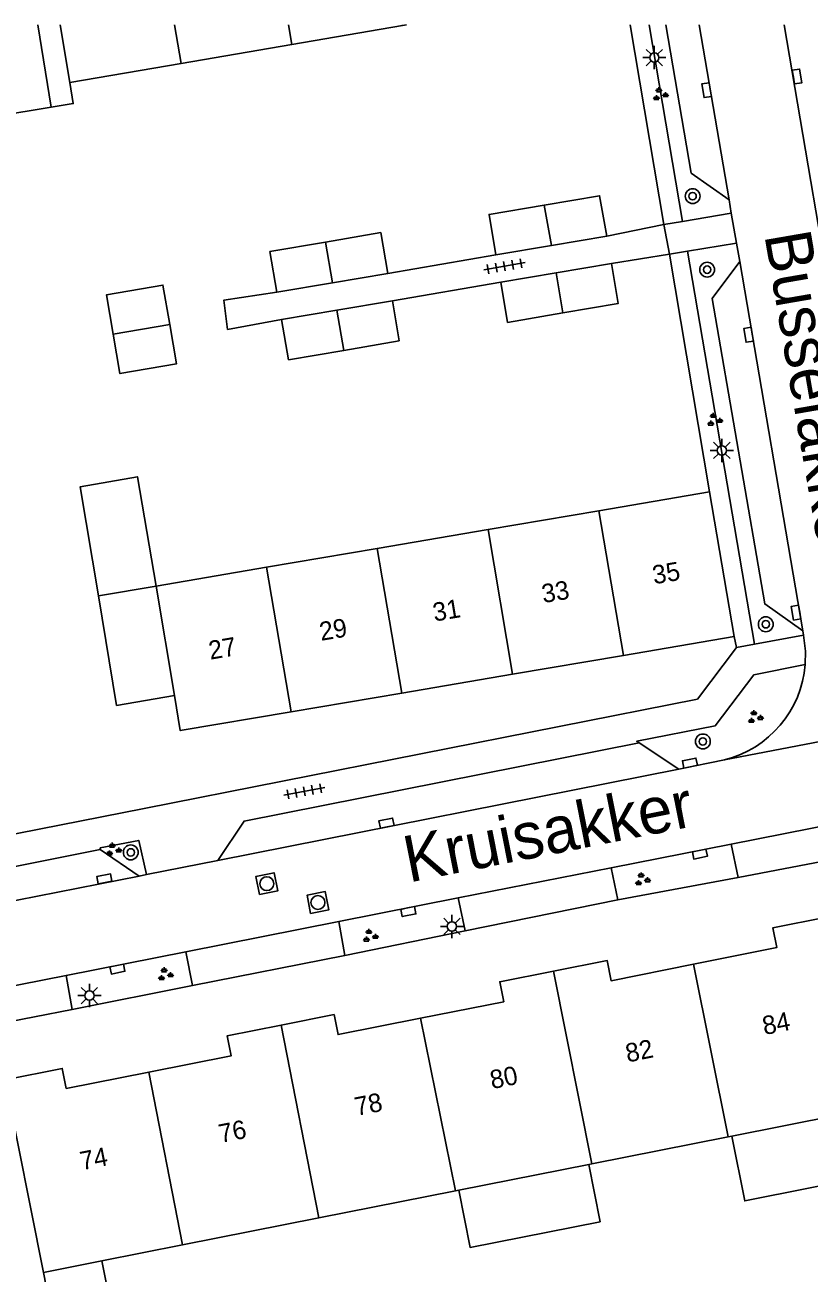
# Model space of a CAD drawing. Extents: x 137999 to 141000, y 397500 to 400501.
# Drawn here: x 138680.8 to 138723.1, y 400432.7 to 400500 of the extents above; entities that cross this region are included whole.
import ezdxf

# ---------------------------------------------------------------- set-up
doc = ezdxf.new("R2010")
doc.units = 0
for name, color, linetype in [('gg-afsc-erfafscheiding', 7, 'Continuous'), ('gg-afsc-muur', 7, 'Continuous'), ('gg-anno-huisnummerreeks BGT', 7, 'Continuous'), ('gg-anno-openbare ruimte label', 7, 'Continuous'), ('gg-bbg-bijgebouw', 7, 'Continuous'), ('gg-bbg-gedigitaliseerde bebouwing', 7, 'Continuous'), ('gg-bbg-gedigitaliseerde bijgebouw', 7, 'Continuous'), ('gg-bbg-hoofdgebouw', 7, 'Continuous'), ('gg-bbg-luifel en loopbrug', 7, 'Continuous'), ('gg-bbg-tussenscheiding', 7, 'Continuous'), ('gg-knt-verharding', 7, 'Continuous'), ('gg-knt-verharding nz', 7, 'Continuous'), ('gt-grn-groengrens', 7, 'Continuous'), ('gt-grn-weggrens', 7, 'Continuous'), ('gt-symb-boom', 7, 'Continuous'), ('gt-symb-groenvak', 7, 'Continuous'), ('gt-symb-kolk', 7, 'Continuous'), ('gt-symb-lichtmast', 7, 'Continuous'), ('gt-symb-rioolschacht', 7, 'Continuous'), ('gt-symb-tegel verharding', 7, 'Continuous')]:
    doc.layers.add(name, color=color, linetype=linetype)

# ---------------------------------------------------------------- blocks, each defined once
blk = doc.blocks.new('gt0-GRVAK')
at = {"layer": 'gt-symb-groenvak'}
for p, q in [((-0.11, 0.189), (-0.228, 0.24)), ((-0.182, 0.153), (0.088, 0.153)), ((-0.091, 0.211), (-0.156, 0.322)), ((-0.047, 0.214), (-0.047, 0.393)), ((-0.004, 0.211), (0.061, 0.322)), ((0.015, 0.189), (0.133, 0.24)), ((0.262, -0.052), (0.197, 0.059)), ((0.305, -0.049), (0.305, 0.13)), ((0.349, -0.052), (0.414, 0.059)), ((-0.245, -0.228), (-0.363, -0.177)), ((-0.318, -0.264), (-0.047, -0.264)), ((-0.226, -0.206), (-0.291, -0.095)), ((-0.183, -0.203), (-0.183, -0.024)), ((-0.139, -0.206), (-0.074, -0.095)), ((-0.12, -0.228), (-0.002, -0.177)), ((0.243, -0.074), (0.125, -0.023)), ((0.17, -0.11), (0.441, -0.11)), ((0.368, -0.074), (0.486, -0.023))]:
    blk.add_line(p, q, dxfattribs=at)
blk = doc.blocks.new('gt0-BOOM')
at = {"layer": 'gt-symb-boom'}
for radius in [0.4, 0.2]:
    blk.add_circle((0, 0), radius, dxfattribs=at)
blk = doc.blocks.new('gt0-KOLK')
at = {"layer": 'gt-symb-kolk'}
blk.add_lwpolyline([(0, 0), (0.375, 0), (0.375, 0.4), (-0.375, 0.4), (-0.375, 0), (0, 0)], dxfattribs=at)
blk = doc.blocks.new('gt0-TEG1')
at = {"layer": 'gt-symb-tegel verharding'}
for p, q in [((-1.125, 0), (1.125, 0)), ((-0.9, -0.25), (-0.9, 0.25)), ((-0.45, -0.25), (-0.45, 0.25)), ((0, -0.25), (0, 0.25)), ((0.45, -0.25), (0.45, 0.25)), ((0.9, -0.25), (0.9, 0.25))]:
    blk.add_line(p, q, dxfattribs=at)
blk = doc.blocks.new('gt0-LMAST')
at = {"layer": 'gt-symb-lichtmast'}
for p, q in [((-0.182, 0.173), (-0.447, 0.438)), ((-0.005, 0.246), (-0.005, 0.621)), ((0.172, 0.173), (0.437, 0.438)), ((-0.255, -0.004), (-0.63, -0.004)), ((-0.182, -0.181), (-0.447, -0.446)), ((-0.005, -0.254), (-0.005, -0.629)), ((0.437, -0.446), (0.172, -0.181)), ((0.245, -0.004), (0.62, -0.004))]:
    blk.add_line(p, q, dxfattribs=at)
blk.add_circle((-0.005, -0.004), 0.25, dxfattribs=at)
blk = doc.blocks.new('gt0-RS')
at = {"layer": 'gt-symb-rioolschacht'}
blk.add_lwpolyline([(-0.5, -0.5), (0.5, -0.5), (0.5, 0.5), (-0.5, 0.5)], close=True, dxfattribs=at)
blk.add_circle((0, 0), 0.375, dxfattribs=at)

msp = doc.modelspace()

# ---------------------------------------------------------------- linework, layer by layer
at = {"layer": 'gg-afsc-erfafscheiding'}
for p, q in [((138666.873, 400493.031), (138682.215, 400495.565)), ((138700.369, 400486.597), (138706.195, 400487.6)), ((138706.457, 400486.126), (138700.617, 400485.129)), ((138719.167, 400466.42), (138719.049, 400467.017)), ((138674.419, 400455.22), (138687.222, 400457.748)), ((138719.273, 400454.013), (138712.77, 400452.814)), ((138704.531, 400451.149), (138698.057, 400449.814)), ((138689.84, 400448.197), (138683.335, 400446.902))]:
    msp.add_line(p, q, dxfattribs=at)
for points in [[(138682.215, 400495.565), (138683.398, 400495.761), (138683.21, 400496.896)], [(138694.636, 400484.108), (138691.72, 400483.581), (138691.523, 400485.159), (138694.377, 400485.588)]]:
    msp.add_lwpolyline(points, dxfattribs=at)
at = {"layer": 'gg-afsc-muur'}
for p, q in [((138713.443, 400500), (138715.257, 400489.241)), ((138712.181, 400488.616), (138715.257, 400489.241)), ((138715.552, 400487.632), (138712.429, 400487.144)), ((138715.552, 400487.632), (138717.723, 400474.815))]:
    msp.add_line(p, q, dxfattribs=at)
at = {"layer": 'gg-bbg-bijgebouw'}
for p, q in [((138709.188, 400488.108), (138712.181, 400488.616)), ((138706.195, 400487.6), (138709.188, 400488.108)), ((138712.429, 400487.144), (138709.443, 400486.635)), ((138697.375, 400486.093), (138700.369, 400486.597)), ((138709.443, 400486.635), (138706.457, 400486.126)), ((138694.377, 400485.588), (138697.375, 400486.093)), ((138700.617, 400485.129), (138697.625, 400484.618)), ((138697.625, 400484.618), (138694.636, 400484.108)), ((138685.736, 400463.305), (138688.852, 400463.835))]:
    msp.add_line(p, q, dxfattribs=at)
for points in [[(138708.808, 400490.285), (138711.79, 400490.791), (138712.181, 400488.616)], [(138708.808, 400490.285), (138705.825, 400489.779), (138706.195, 400487.6)], [(138709.809, 400484.466), (138712.791, 400484.974), (138712.429, 400487.144)], [(138709.809, 400484.466), (138706.827, 400483.957), (138706.457, 400486.126)]]:
    msp.add_lwpolyline(points, dxfattribs=at)
at = {"layer": 'gg-bbg-gedigitaliseerde bebouwing'}
for p, q in [((138695.188, 400498.944), (138701.16, 400499.964)), ((138701.16, 400499.964), (138701.369, 400500)), ((138689.217, 400497.923), (138695.188, 400498.944)), ((138683.21, 400496.896), (138689.217, 400497.923)), ((138717.723, 400474.815), (138711.749, 400473.8)), ((138711.749, 400473.8), (138705.774, 400472.784)), ((138705.774, 400472.784), (138699.799, 400471.769)), ((138699.799, 400471.769), (138693.825, 400470.754)), ((138693.825, 400470.754), (138687.869, 400469.741)), ((138679.721, 400443.103), (138681.793, 400432.719)), ((138718.927, 400440.079), (138725.897, 400441.46)), ((138711.378, 400438.583), (138718.725, 400440.039)), ((138718.725, 400440.039), (138718.927, 400440.079)), ((138704.191, 400437.158), (138711.203, 400438.548)), ((138711.203, 400438.548), (138711.378, 400438.583)), ((138696.654, 400435.664), (138704.011, 400437.122)), ((138704.011, 400437.122), (138704.191, 400437.158)), ((138689.297, 400434.206), (138696.654, 400435.664)), ((138684.949, 400433.344), (138689.297, 400434.206)), ((138681.793, 400432.719), (138684.949, 400433.344))]:
    msp.add_line(p, q, dxfattribs=at)
at = {"layer": 'gg-bbg-gedigitaliseerde bijgebouw'}
for p, q in [((138699.991, 400488.8), (138696.999, 400488.292)), ((138700.369, 400486.597), (138699.991, 400488.8)), ((138696.999, 400488.292), (138694.01, 400487.785)), ((138694.377, 400485.588), (138694.01, 400487.785)), ((138700.617, 400485.129), (138700.985, 400482.958)), ((138694.636, 400484.108), (138695.005, 400481.938)), ((138695.005, 400481.938), (138697.995, 400482.448)), ((138697.995, 400482.448), (138700.985, 400482.958)), ((138687.869, 400469.741), (138684.753, 400469.212)), ((138684.753, 400469.212), (138685.736, 400463.305))]:
    msp.add_line(p, q, dxfattribs=at)
for points in [[(138688.603, 400483.846), (138688.237, 400485.97), (138685.187, 400485.438), (138685.55, 400483.321)], [(138688.603, 400483.846), (138688.968, 400481.722), (138685.913, 400481.201), (138685.55, 400483.321)]]:
    msp.add_lwpolyline(points, dxfattribs=at)
at = {"layer": 'gg-bbg-hoofdgebouw'}
for p, q in [((138682.695, 400500), (138683.21, 400496.896)), ((138717.723, 400474.815), (138719.049, 400467.017)), ((138713.074, 400466.002), (138719.049, 400467.017)), ((138707.099, 400464.987), (138713.074, 400466.002)), ((138701.124, 400463.972), (138707.099, 400464.987)), ((138695.149, 400462.957), (138701.124, 400463.972))]:
    msp.add_line(p, q, dxfattribs=at)
for points in [[(138688.852, 400463.835), (138689.174, 400461.942), (138695.149, 400462.957)], [(138716.858, 400449.345), (138721.342, 400450.243), (138721.131, 400451.307), (138724.025, 400451.884)], [(138709.302, 400448.968), (138712.201, 400449.537), (138712.406, 400448.453), (138716.858, 400449.345)], [(138702.137, 400446.431), (138706.618, 400447.32), (138706.407, 400448.4), (138709.302, 400448.968)], [(138687.477, 400443.524), (138691.913, 400444.398), (138691.698, 400445.477), (138694.611, 400446.057)], [(138694.611, 400446.057), (138697.47, 400446.627), (138697.684, 400445.548), (138702.137, 400446.431)], [(138679.721, 400443.103), (138682.807, 400443.724), (138683.023, 400442.646), (138687.477, 400443.524)]]:
    msp.add_lwpolyline(points, dxfattribs=at)
at = {"layer": 'gg-bbg-luifel en loopbrug'}
msp.add_line((138681.793, 400432.719), (138682.586, 400428.759), dxfattribs=at)
for points in [[(138684.753, 400469.212), (138683.774, 400475.094), (138686.863, 400475.634), (138687.869, 400469.741)], [(138718.927, 400440.079), (138719.621, 400436.581), (138726.59, 400437.962), (138725.897, 400441.46)], [(138704.191, 400437.158), (138704.803, 400434.07), (138711.815, 400435.46), (138711.203, 400438.548)], [(138682.586, 400428.759), (138685.734, 400429.383), (138684.949, 400433.344)]]:
    msp.add_lwpolyline(points, dxfattribs=at)
at = {"layer": 'gg-bbg-tussenscheiding'}
for p, q in [((138688.863, 400500), (138689.217, 400497.923)), ((138695.008, 400500), (138695.188, 400498.944)), ((138701.154, 400500), (138701.16, 400499.964)), ((138708.808, 400490.285), (138709.188, 400488.108)), ((138697.375, 400486.093), (138696.999, 400488.292)), ((138709.809, 400484.466), (138709.443, 400486.635)), ((138697.995, 400482.448), (138697.625, 400484.618)), ((138688.603, 400483.846), (138685.55, 400483.321)), ((138713.074, 400466.002), (138711.749, 400473.8)), ((138707.099, 400464.987), (138705.774, 400472.784)), ((138701.124, 400463.972), (138699.799, 400471.769)), ((138695.149, 400462.957), (138693.825, 400470.754)), ((138687.869, 400469.741), (138688.852, 400463.835)), ((138709.302, 400448.968), (138711.378, 400438.583)), ((138716.858, 400449.345), (138718.725, 400440.039)), ((138694.611, 400446.057), (138696.654, 400435.664)), ((138702.137, 400446.431), (138704.011, 400437.122)), ((138687.477, 400443.524), (138689.297, 400434.206))]:
    msp.add_line(p, q, dxfattribs=at)
at = {"layer": 'gg-knt-verharding'}
for p, q in [((138681.48, 400500), (138682.215, 400495.565)), ((138718.887, 400489.847), (138718.773, 400490.563)), ((138716.264, 400489.409), (138718.887, 400489.847)), ((138718.887, 400489.847), (138719.18, 400488.233)), ((138715.257, 400489.241), (138716.264, 400489.409)), ((138716.539, 400487.795), (138715.552, 400487.632)), ((138719.18, 400488.233), (138716.539, 400487.795)), ((138719.361, 400487.247), (138719.18, 400488.233)), ((138720.149, 400466.601), (138722.796, 400467.089)), ((138722.755, 400467.327), (138722.796, 400467.089)), ((138719.167, 400466.42), (138720.149, 400466.601)), ((138716.058, 400459.872), (138713.93, 400461.283)), ((138718.523, 400460.36), (138716.058, 400459.872)), ((138674.366, 400453.437), (138684.859, 400455.527)), ((138684.859, 400455.527), (138686.957, 400454.101)), ((138718.883, 400455.823), (138712.418, 400454.547)), ((138719.273, 400454.013), (138718.883, 400455.823)), ((138727.587, 400455.632), (138719.273, 400454.013)), ((138687.344, 400454.177), (138691.198, 400454.945)), ((138687.344, 400454.177), (138686.957, 400454.101)), ((138712.77, 400452.814), (138712.418, 400454.547)), ((138704.167, 400452.918), (138697.716, 400451.648)), ((138704.531, 400451.149), (138704.167, 400452.918)), ((138712.77, 400452.814), (138704.531, 400451.149)), ((138698.057, 400449.814), (138697.716, 400451.648)), ((138689.48, 400450.019), (138683.015, 400448.743)), ((138689.84, 400448.197), (138689.48, 400450.019)), ((138698.057, 400449.814), (138689.84, 400448.197)), ((138683.335, 400446.902), (138683.015, 400448.743)), ((138683.335, 400446.902), (138679.137, 400446.08))]:
    msp.add_line(p, q, dxfattribs=at)
for points in [[(138715.363, 400500), (138716.728, 400492.015), (138718.773, 400490.563)], [(138721.754, 400500), (138724.9, 400481.52), (138727.281, 400467.935)], [(138722.755, 400467.327), (138720.699, 400468.774), (138717.867, 400485.248), (138719.361, 400487.247)], [(138722.883, 400465.509), (138722.897, 400466.22), (138722.796, 400467.089)], [(138687.222, 400457.748), (138717.069, 400463.64), (138719.167, 400466.42)], [(138722.883, 400465.509), (138720.108, 400464.944), (138718.032, 400462.208), (138713.79, 400461.374), (138713.93, 400461.283)], [(138713.93, 400461.283), (138692.614, 400457.068), (138691.198, 400454.945)], [(138684.859, 400455.527), (138684.851, 400455.614), (138686.931, 400456.025), (138687.344, 400454.177)]]:
    msp.add_lwpolyline(points, dxfattribs=at)
msp.add_arc((138717.113, 400465.974), 5.789, 284.09835, 355.38804, dxfattribs=at)
at = {"layer": 'gg-knt-verharding nz'}
for p, q in [((138717.16, 400500), (138718.773, 400490.563)), ((138722.755, 400467.327), (138719.361, 400487.247)), ((138691.198, 400454.945), (138716.058, 400459.872)), ((138727.246, 400457.474), (138718.883, 400455.823)), ((138712.418, 400454.547), (138704.167, 400452.918)), ((138686.957, 400454.101), (138672.95, 400451.323)), ((138697.716, 400451.648), (138689.48, 400450.019)), ((138683.015, 400448.743), (138673.366, 400446.839))]:
    msp.add_line(p, q, dxfattribs=at)
at = {"layer": 'gt-grn-groengrens'}
for p, q in [((138714.46, 400500), (138716.264, 400489.409)), ((138716.539, 400487.795), (138720.149, 400466.601))]:
    msp.add_line(p, q, dxfattribs=at)
at = {"layer": 'gt-grn-weggrens'}
for p, q in [((138715.552, 400487.632), (138715.257, 400489.241)), ((138718.523, 400460.36), (138734.606, 400463.485))]:
    msp.add_line(p, q, dxfattribs=at)

# ---------------------------------------------------------------- block references
at = {"layer": 'gt-symb-boom'}
for p in [(138716.807, 400490.767), (138717.592, 400486.804), (138720.755, 400467.679), (138717.36, 400461.359), (138686.501, 400455.375)]:
    msp.add_blockref('gt0-BOOM', p, dxfattribs=at)
at = {"layer": 'gt-symb-groenvak'}
for p in [(138715.04, 400496.245), (138717.965, 400478.688), (138720.159, 400462.656), (138685.544, 400455.51), (138714.076, 400453.907), (138699.391, 400450.859), (138688.347, 400448.786)]:
    msp.add_blockref('gt0-GRVAK', p, dxfattribs=at)
at = {"layer": 'gt-symb-kolk'}
for p, rotation in [((138722.245, 400497.188), -80.33049474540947), ((138717.758, 400496.518), 99.66950525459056), ((138720.024, 400483.325), 99.61302586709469), ((138722.587, 400468.338), 99.72596567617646), ((138716.702, 400459.999), 11.478482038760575), ((138700.333, 400456.758), 11.13011107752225), ((138717.16, 400455.483), -168.70129979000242), ((138685.115, 400453.757), 10.545734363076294), ((138701.436, 400452.378), -168.63386214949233), ((138685.744, 400449.282), -168.70129979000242)]:
    msp.add_blockref('gt0-KOLK', p, dxfattribs=dict(at, rotation=rotation))
at = {"layer": 'gt-symb-lichtmast'}
for p in [(138714.746, 400498.246), (138718.388, 400477.058), (138703.83, 400451.386), (138684.277, 400447.66)]:
    msp.add_blockref('gt0-LMAST', p, dxfattribs=at)
at = {"layer": 'gt-symb-rioolschacht'}
for p, rotation in [((138693.838, 400453.689), 11.130111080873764), ((138696.598, 400452.672), 11.006664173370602)]:
    msp.add_blockref('gt0-RS', p, dxfattribs=dict(at, rotation=rotation))
at = {"layer": 'gt-symb-tegel verharding'}
for p, rotation in [((138706.658, 400486.988), -170.0949207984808), ((138695.86, 400458.667), -169.4542656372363)]:
    msp.add_blockref('gt0-TEG1', p, dxfattribs=dict(at, rotation=rotation))

# ---------------------------------------------------------------- texts
at = {"layer": 'gg-anno-huisnummerreeks BGT'}
for s, rotation, p in [('35', 9.6, (138714.727, 400469.833)), ('33', 9.6, (138708.752, 400468.818)), ('31', 9.6, (138702.882, 400467.821)), ('29', 9.6, (138696.766, 400466.782)), ('27', 9.6, (138690.787, 400465.766)), ('84', 11.3, (138720.681, 400445.522)), ('82', 11.3, (138713.297, 400444.043)), ('80', 11.2, (138705.987, 400442.608)), ('78', 11.2, (138698.684, 400441.159)), ('76', 11.1, (138691.348, 400439.7)), ('74', 11.1, (138683.867, 400438.226))]:
    msp.add_text(s, height=1, rotation=rotation, dxfattribs=at).set_placement(p)
at = {"layer": 'gg-anno-openbare ruimte label'}
for s, rotation, p in [('Busselakker', 279.8, (138720.671, 400488.681)), ('Kruisakker', 11.2, (138701.501, 400453.745))]:
    msp.add_text(s, height=2.5, rotation=rotation, dxfattribs=at).set_placement(p)

doc.saveas('drawing.dxf')
